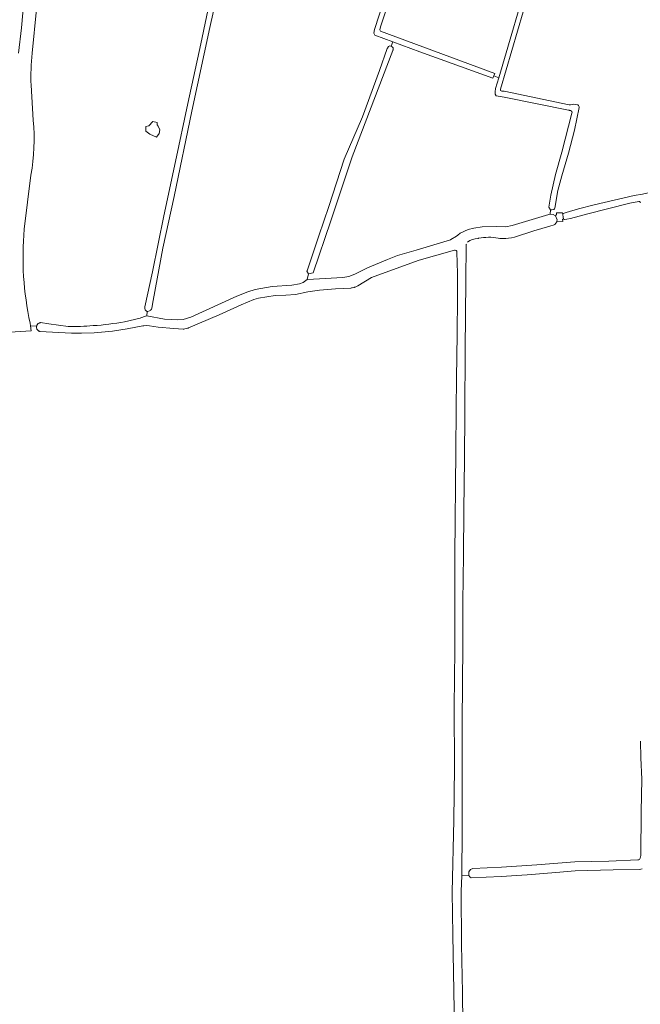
# Model space of a CAD drawing. Header units: metres. Extents: x 209813 to 223847, y 571801 to 587119.
# Tile 690 of 746: x 219827 to 220273, y 584193 to 584901. Entities that reach past the tile are written whole.
import ezdxf

# ---------------------------------------------------------------- set-up
doc = ezdxf.new("R2010")
doc.units = ezdxf.units.M
doc.layers.add('B-RO-GR-GRAS-GV', color=8, linetype='Continuous', lineweight=0)
doc.layers.add('B-RO-VH-VERHARDING_OPEN-GV', color=8, linetype='Continuous', lineweight=0)

msp = doc.modelspace()

# ---------------------------------------------------------------- linework, layer by layer
at = {"layer": 'B-RO-GR-GRAS-GV', "flags": 128}
for points in [[(219917.014, 584694.36), (219922.479, 584719.703), (219930.675, 584759.911), (219939.065, 584799.009), (219948.064, 584840.621), (219957.274, 584883.441), (219966.36, 584927.081), (219975.277, 584966.367), (219984.365, 585007.77), (219991.143, 585043.404), (219999.003, 585083.035), (220007.543, 585122.906), (220015.192, 585160.918), (220024.697, 585201.114), (220034.647, 585245.679), (220043.573, 585284.908)], [(220030.577, 585010.463), (219990.923, 585018.163), (219990.771, 585018.202), (219990.609, 585018.289), (219990.354, 585018.324), (219990.211, 585018.251), (219990.075, 585018.095), (219989.997, 585017.902), (219983.112, 584983.843), (219975.271, 584946.716), (219963.659, 584895.223), (219950.772, 584835.012), (219938.047, 584773.74), (219930.064, 584736.547), (219923.14, 584699.061), (219922.029, 584693.43), (219921.744, 584692.762), (219921.394, 584692.312), (219921.043, 584691.948), (219920.415, 584691.591), (219919.099, 584691.201), (219918.786, 584691.182)], [(220095.204, 584884.947), (220082.202, 584889.75), (220081.557, 584891.156), (220082.144, 584893.803), (220091.624, 584923.5), (220103.98, 584960.826), (220121.092, 585012.443), (220117.772, 585017.361), (220079.275, 585021.241), (220077.1, 585021.248), (220075.379, 585020.952), (220073.532, 585019.833), (220069.103, 585019.07), (220044.052, 585021.329)], [(219846.811, 584997.662), (219845.023, 584975.843), (219842.335, 584947.604), (219840.825, 584935.521), (219839.85, 584923.513), (219839.24, 584908.331), (219836.124, 584876.675)], [(220212.749, 584985.381), (220209.762, 584976.62), (220193.018, 584920.46), (220172.659, 584850.967), (220172.736, 584849.982), (220173.554, 584849.49), (220175.292, 584849.397), (220221.891, 584839.614)], [(219826.335, 584876.735), (219828.478, 584894.992), (219830.145, 584913.962)], [(220114.725, 584877.736), (220095.204, 584884.947), (220094.087, 584881.661), (220094.749, 584881.397), (220095.41, 584880.603), (220095.386, 584879.129)], [(219918.551, 584687.97), (219931.2, 584685.572), (219940.659, 584685.109), (219944.561, 584685.373), (219950.184, 584687.027), (219983.163, 584702.197), (219991.101, 584705.266), (219996.445, 584706.906), (220008.616, 584709.076), (220022.692, 584710.028), (220028.195, 584710.981), (220030.894, 584712.039), (220033.633, 584714.176), (220034.546, 584718.096), (220033.531, 584720.041), (220033.543, 584720.24), (220033.593, 584720.454), (220041.999, 584745.563), (220049.193, 584766.493), (220060.177, 584800.524), (220073.544, 584831.077), (220085.561, 584864.22), (220091.226, 584880.057), (220091.353, 584880.32), (220092.235, 584881.529), (220093.095, 584881.926), (220094.087, 584881.661)], [(220095.317, 584878.699), (220066.028, 584802.339), (220050.702, 584756.185), (220037.916, 584718.815), (220034.546, 584718.096)], [(220167.798, 584860.56), (220166.999, 584858.83), (220114.725, 584877.736)], [(220208.626, 584764.195), (220207.272, 584765.993), (220208.788, 584774.761), (220212.147, 584789.628), (220216.686, 584805.519), (220223.95, 584833.546), (220224.078, 584834.393), (220223.953, 584834.83), (220223.635, 584835.161), (220222.941, 584835.558), (220222.303, 584835.632), (220221.976, 584835.742), (220221.795, 584835.783), (220221.529, 584835.817), (220175.186, 584845.049), (220169.455, 584846.136), (220168.693, 584847.314), (220168.715, 584848.893), (220169.069, 584851.292), (220171.332, 584859.006)], [(219835.326, 584853.809), (219836.896, 584828.515), (219837.236, 584823.589), (219837.419, 584818.655), (219837.445, 584813.718), (219837.315, 584808.782), (219837.028, 584803.853), (219836.584, 584798.935), (219835.985, 584794.034), (219835.23, 584789.155), (219830.319, 584750.172)], [(220226.192, 584839.914), (220228.293, 584839.512)], [(220229.044, 584837.701), (220225.845, 584821.353), (220221.603, 584804.929), (220216.615, 584788.599), (220213.927, 584778.153), (220211.649, 584765.432), (220211.502, 584764.982), (220210.952, 584764.516), (220210.592, 584764.325), (220209.555, 584764.156), (220208.626, 584764.195), (220208.327, 584760.977), (220210.54, 584760.87), (220212.26, 584759.812), (220212.917, 584760.9), (220212.965, 584762.011), (220217.06, 584762.011), (220217.412, 584760.914)], [(220217.412, 584760.914), (220217.743, 584761.477), (220219.8, 584762.319), (220228.633, 584764.849), (220239.917, 584767.816), (220268.621, 584774.402), (220274.625, 584775.356), (220285.033, 584777.763), (220293.517, 584780.378), (220316.243, 584787.966), (220323.375, 584789.176), (220330.156, 584789.593), (220341.393, 584789.472), (220353.624, 584788.894)], [(220271.985, 584770.134), (220265.49, 584768.988), (220249.395, 584764.872), (220235.339, 584761.347), (220222.963, 584758.03), (220220.361, 584757.393), (220218.556, 584757.123), (220218.122, 584757.335), (220217.858, 584757.695), (220217.187, 584757.455), (220217.314, 584755.899), (220213.066, 584755.98), (220212.993, 584755.568), (220212.406, 584754.505), (220211.719, 584753.604), (220211.303, 584753.428), (220208.071, 584752.52), (220196.6, 584749.065), (220182.627, 584744.441), (220180.561, 584744.003), (220178.471, 584743.705), (220176.366, 584743.549), (220174.254, 584743.536), (220172.147, 584743.666), (220170.986, 584743.803)], [(220033.633, 584714.176), (220038.3, 584714.294), (220059.397, 584715.479), (220063.542, 584716.307), (220067.92, 584718.009), (220076.949, 584722.499), (220091.341, 584728.578), (220098.673, 584731.384), (220112.005, 584735.179), (220136.599, 584742.722), (220136.845, 584742.779), (220141.106, 584745.264), (220141.999, 584746.071), (220143.741, 584747.41), (220149.328, 584750.112), (220153.39, 584751.103), (220159.502, 584752.055), (220170.059, 584752.135), (220176.567, 584752.055), (220181.071, 584752.865), (220207.365, 584760.785), (220208.327, 584760.977)], [(220156.911, 584743.688), (220156.592, 584743.649)], [(220139.535, 584735.084), (220125.244, 584731.231), (220114.072, 584728.021), (220084.562, 584717.222), (220079.997, 584715.428), (220070.122, 584709.63), (220068.171, 584708.704)], [(220144.377, 583887.633), (220144.389, 583906.95), (220143.616, 583939.851), (220142.889, 583967.82), (220142.897, 583972.888), (220142.415, 584014.584), (220138.332, 584243.192), (220137.917, 584273.895), (220139.145, 584325.58), (220139.66, 584363.444), (220139.376, 584406.98), (220139.857, 584448.375), (220139.703, 584485.135), (220139.819, 584515.874), (220140.546, 584590.949), (220140.872, 584620.608), (220141.083, 584643.326), (220141.442, 584674.658), (220141.779, 584701.378), (220141.626, 584718.339), (220141.347, 584733.819)], [(220148.065, 584738.883), (220147.711, 584713.317), (220147.315, 584663.845), (220146.886, 584618.241), (220146.683, 584585.109), (220146.276, 584548.43), (220145.996, 584516.021), (220145.602, 584482.479), (220145.652, 584448.223), (220145.423, 584427.024), (220145.005, 584392.673), (220144.992, 584316.741), (220144.787, 584287.334), (220144.746, 584285.701)], [(220065.131, 584707.988), (220054.048, 584707.44), (220042.642, 584706.393), (220034.176, 584705.357), (220025.428, 584703.422), (220018.47, 584702.74), (220010.715, 584702.667), (219998.66, 584700.677), (219995.418, 584699.745), (219986.291, 584695.85), (219970.564, 584688.62), (219948.422, 584679.277)], [(220067.358, 584708.421), (220065.932, 584708.09)], [(219917.524, 584687.798), (219918.551, 584687.97), (219918.786, 584691.182)], [(219902.503, 584683.81), (219913.734, 584686.445)], [(219834.907, 584680.908), (219835.364, 584677.263), (219816.203, 584676.035)], [(219834.678, 584682.733), (219834.907, 584680.908), (219839.293, 584680.563), (219839.376, 584680.882), (219839.49, 584681.191), (219839.636, 584681.487), (219839.811, 584681.766), (219840.014, 584682.026), (219840.243, 584682.264), (219840.494, 584682.478), (219840.766, 584682.664), (219841.055, 584682.822), (219841.359, 584682.949), (219841.675, 584683.045), (219841.891, 584683.084), (219842.111, 584683.097), (219848.096, 584682.367), (219861.941, 584680.433)], [(219915.611, 584680.852), (219904.31, 584678.586), (219893.805, 584677.052), (219880.523, 584675.854), (219871.421, 584675.507), (219864.328, 584675.51), (219841.637, 584676.865)], [(219879.876, 584680.966), (219879.953, 584680.972)], [(219944.519, 584678.516), (219937.946, 584679.012), (219926.614, 584679.945), (219920.508, 584680.817), (219918.18, 584680.971), (219916.307, 584680.929)], [(219947.738, 584679.058), (219945.693, 584678.601)], [(220273.048, 584298.411), (220273.543, 584300.364), (220273.656, 584331.66), (220274.121, 584355.177), (220273.352, 584370.493), (220273.122, 584382.357)], [(220149.941, 584285.842), (220149.877, 584288.481), (220151.052, 584290.169), (220152.807, 584290.967), (220173.4, 584291.932), (220198.833, 584293.643), (220226.084, 584295.728), (220250.373, 584296.17), (220271.39, 584297.087)], [(220274.492, 584290.74), (220272.387, 584290.278), (220253.541, 584290.063), (220226.277, 584289.249), (220212.29, 584288.037), (220191.845, 584286.312), (220173.08, 584285.164), (220151.648, 584284.266), (220150.863, 584284.724), (220150.526, 584284.982), (220149.941, 584285.842), (220144.746, 584285.701), (220144.473, 584274.709), (220144.662, 584236.279), (220145.247, 584201.755), (220145.894, 584157.624)]]:
    msp.add_lwpolyline(points, dxfattribs=at)
for points in [[(220153.487, 585004.7), (220125.149, 585014.189), (220124.239, 585011.594), (220105.786, 584954.093), (220086.334, 584895.53), (220086.007, 584893.429), (220086.317, 584892.623), (220168.502, 584862.082), (220167.798, 584860.56), (220171.332, 584859.006), (220194.187, 584936.926), (220209.064, 584985.915), (220208.75, 584986.377), (220207.477, 584987.036), (220168.012, 584997.041), (220165.419, 584998.199), (220163.754, 584998.68), (220163.546, 584998.838), (220160.444, 584999.649), (220160.168, 584998.879), (220157.059, 585000.202), (220158.168, 585003.183)], [(219920.702, 584818.523), (219917.791, 584820.772), (219917.831, 584824.054), (219919.948, 584824.583), (219922.745, 584827.588), (219925.933, 584826.853), (219925.861, 584825.27), (219926.523, 584824.212), (219927.713, 584821.698), (219927.449, 584819.052), (219925.464, 584816.407)]]:
    msp.add_lwpolyline(points, close=True, dxfattribs=at)
at = {"layer": 'B-RO-GR-GRAS-GV'}
for points in [[(219836.124, 584876.675, 0.0403155), (219835.326, 584853.809)], [(220095.386, 584879.129, -0.0490666), (220095.317, 584878.699)], [(220221.891, 584839.614, 0.0786541), (220224.135, 584839.813)], [(220224.135, 584839.813, -0.1316905), (220226.192, 584839.914)], [(220228.293, 584839.512, -0.3879212), (220229.044, 584837.701)], [(220273.168, 584769.156, 0.4650478), (220271.985, 584770.134)], [(219830.319, 584750.172, 0.0750217), (219834.678, 584682.733)], [(220156.592, 584743.649, 0.1517976), (220148.809, 584740.969)], [(220170.986, 584743.803, 0.1008202), (220156.911, 584743.688)], [(220141.347, 584733.819, 0.4653224), (220139.535, 584735.084)], [(220148.085, 584739.418, 0.0481874), (220148.065, 584738.883)], [(220065.932, 584708.09, -0.0496104), (220065.131, 584707.988)], [(220068.171, 584708.704, -0.0543336), (220067.358, 584708.421)], [(219918.786, 584691.182, -0.416102), (219917.014, 584694.36)], [(219913.734, 584686.445, -0.0024404), (219917.524, 584687.798)], [(219840.938, 584677.069, -0.3324651), (219839.293, 584680.563)], [(219841.637, 584676.865, -0.1022306), (219840.938, 584677.069)], [(219861.941, 584680.433, 0.0361791), (219879.876, 584680.966)], [(219879.953, 584680.972, 0.0330607), (219902.503, 584683.81)], [(219916.307, 584680.929, 0.0424211), (219915.611, 584680.852)], [(219945.693, 584678.601, -0.0743334), (219944.519, 584678.516)], [(219948.422, 584679.277, -0.0453533), (219947.738, 584679.058)], [(220271.39, 584297.087, 0.3746501), (220273.048, 584298.411)]]:
    msp.add_lwpolyline(points, format="xyb", dxfattribs=at)
at = {"layer": 'B-RO-VH-VERHARDING_OPEN-GV', "flags": 128}
msp.add_lwpolyline([(220217.187, 584757.455), (220217.858, 584757.695), (220217.539, 584758.894), (220217.412, 584760.914), (220217.06, 584762.011), (220212.965, 584762.011), (220212.917, 584760.9), (220212.26, 584759.812), (220213.246, 584757.001), (220213.066, 584755.98), (220217.314, 584755.899)], close=True, dxfattribs=at)

doc.saveas('drawing.dxf')
